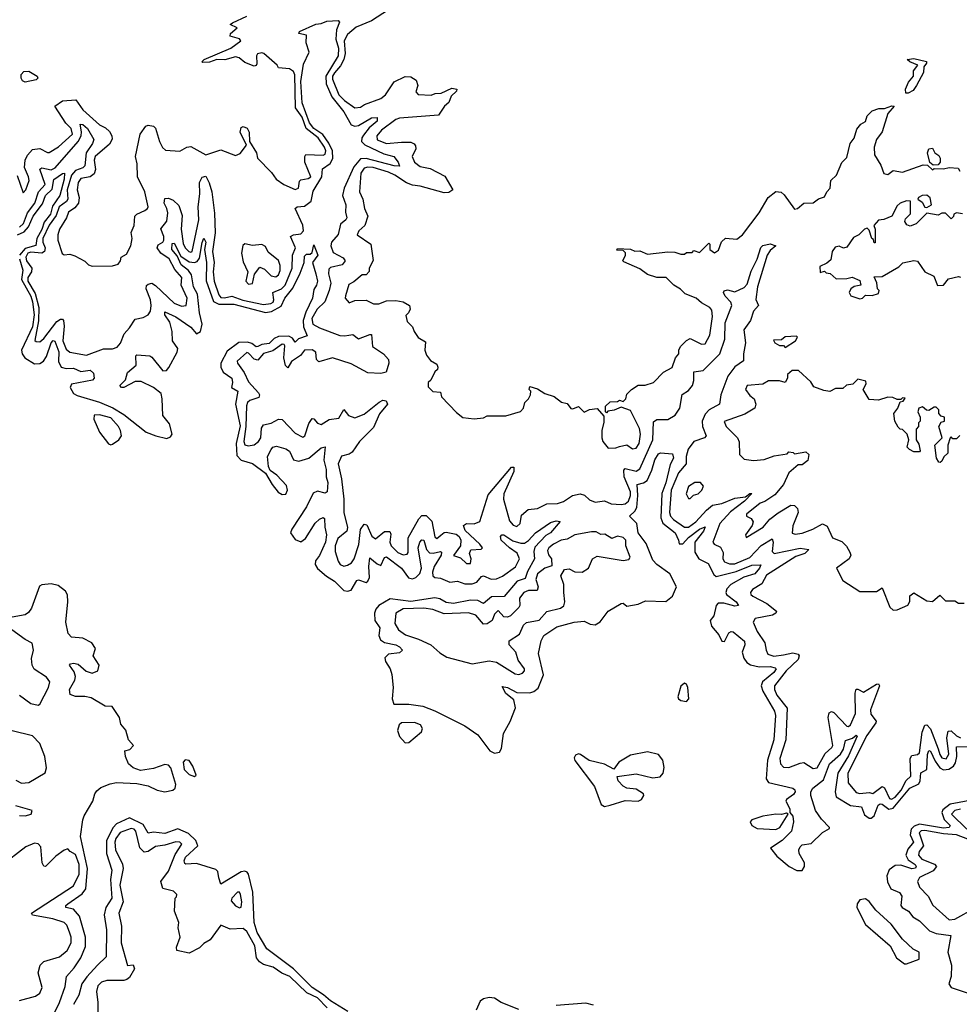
# Model space of a CAD drawing. Extents: x 2494106 to 2685573, y 758056 to 915185.
# Tile 419 of 507: x 2663026 to 2668069, y 835325 to 840609. Entities that reach past the tile are written whole.
import ezdxf

# ---------------------------------------------------------------- set-up
doc = ezdxf.new("R2010")
doc.units = 0

msp = doc.modelspace()

# ---------------------------------------------------------------- linework, layer by layer
at = {"layer": '0CON05XD'}
for points in [[(2663013.2, 839773.2), (2663045, 839680), (2663058.8, 839695), (2663076.2, 839745), (2663073.8, 839765), (2663052, 839815), (2663055.7, 839855), (2663067.9, 839882.1), (2663095, 839912), (2663135, 839918), (2663175, 839896), (2663185, 839896), (2663235, 839927.1), (2663309.2, 839995), (2663302.7, 840025), (2663273.6, 840053.6), (2663214.2, 840145), (2663255, 840173.3), (2663328.1, 840178.1), (2663365, 840124.6), (2663455, 840043.6), (2663487.5, 840027.5), (2663508.9, 840008.9), (2663521.1, 839985), (2663522.1, 839967.9), (2663508.5, 839941.5), (2663431.1, 839875), (2663425.5, 839855), (2663432.3, 839805), (2663425, 839781.4), (2663405, 839765.5), (2663355, 839757.1), (2663339.4, 839735), (2663334.5, 839695), (2663345.6, 839655), (2663342.5, 839625), (2663321.4, 839598.6), (2663287.5, 839575), (2663278, 839545), (2663240, 839485), (2663230, 839455), (2663230, 839425), (2663253.6, 839353.6), (2663265, 839347.5), (2663295, 839350), (2663321.7, 839341.7), (2663375, 839312.5), (2663395, 839293.3), (2663415, 839286.7), (2663525, 839287.5), (2663555, 839297.5), (2663567.5, 839315), (2663570, 839335), (2663599.3, 839350.7), (2663622.5, 839395), (2663630, 839435), (2663623.6, 839466.4), (2663640, 839505), (2663643.8, 839555), (2663654.1, 839565.9), (2663697.5, 839585), (2663712.5, 839595), (2663716.2, 839605), (2663696.9, 839685), (2663658.9, 839765), (2663656.9, 839835), (2663648.2, 839875), (2663672.5, 839995), (2663702.3, 840037.7), (2663715, 840043.3), (2663745, 840036.7), (2663755.8, 840025.8), (2663775.8, 839955), (2663792.5, 839922.5), (2663809.2, 839909.2), (2663885, 839903.1), (2663923.8, 839925), (2663945, 839928.5), (2664025, 839883.3), (2664105, 839910), (2664185, 839879.2), (2664209.7, 839890.3), (2664243.3, 839935), (2664210, 840005), (2664215, 840030), (2664226.4, 840036.4), (2664246.4, 840026.4), (2664257.5, 840005), (2664260, 839955), (2664296.7, 839895), (2664302.5, 839865), (2664378.3, 839788.3), (2664403, 839753), (2664443.3, 839725), (2664505, 839698), (2664523.3, 839705), (2664528.3, 839741.7), (2664535, 839750), (2664575, 839756.2), (2664588.8, 839765), (2664555.8, 839845), (2664556.7, 839875), (2664562.5, 839885), (2664655, 839881.8), (2664665, 839887.1), (2664669.4, 839905), (2664662.8, 839925), (2664628.6, 839975), (2664564.4, 840024.4), (2664542.5, 840085), (2664506.9, 840135), (2664502.2, 840312.2), (2664495, 840330), (2664474.1, 840344.1), (2664415, 840350), (2664407.5, 840365), (2664337.3, 840427.3), (2664325, 840431.2), (2664303.3, 840425), (2664296.7, 840415), (2664298.3, 840371.7), (2664295, 840362.5), (2664285, 840360), (2664235, 840378.8), (2664203.2, 840403.2), (2664185, 840408.5), (2664127, 840393), (2664085, 840394.4), (2664045, 840381.1), (2664008.3, 840378.3), (2664003, 840383), (2664016.2, 840395), (2664158.8, 840455), (2664212.5, 840495), (2664205.8, 840505.8), (2664155, 840520), (2664156.7, 840535), (2664192.5, 840565), (2664155, 840582.5), (2664168.6, 840591.4), (2664245, 840626.9)], [(2665005, 840660.9), (2664915, 840602.5), (2664831.5, 840568.5), (2664785, 840528.6), (2664768.2, 840495), (2664773.2, 840426.8), (2664766.3, 840395), (2664748.7, 840361.3), (2664715, 840322.7), (2664705.3, 840305), (2664705, 840288.8), (2664738.8, 840205), (2664768.9, 840175), (2664825, 840136.2), (2664855, 840138.8), (2664876.9, 840153.1), (2664965, 840185.8), (2664988.6, 840205), (2665036.7, 840275), (2665095, 840303.8), (2665125, 840301.2), (2665153.6, 840283.6), (2665162.5, 840255), (2665151.7, 840221.7), (2665165, 840206.7), (2665235, 840203.1), (2665256.6, 840213.4), (2665287.5, 840215), (2665345, 840241.2), (2665372.5, 840235), (2665371.2, 840225), (2665342.1, 840197.9), (2665328.8, 840165), (2665306.2, 840145), (2665274.2, 840095.8), (2665065, 840080.5), (2665045, 840073.3), (2664968.6, 840015), (2664942.9, 839985), (2664945, 839964.4), (2664995, 839944.5), (2665075, 839952.1), (2665125, 839951.9), (2665143.2, 839943.2), (2665151.2, 839931.2), (2665151.4, 839915), (2665132.9, 839875), (2665145, 839844.2), (2665175, 839820.8), (2665229.4, 839809.4), (2665308.3, 839768.3), (2665350, 839695), (2665329.2, 839680.8), (2665305, 839680), (2665175.4, 839715.3), (2665135, 839720.9), (2665102.8, 839732.7), (2665040, 839775), (2665005, 839791.2), (2664922.5, 839815), (2664895, 839817.9), (2664875, 839812), (2664857.5, 839785), (2664850, 839685), (2664867.5, 839645), (2664876, 839595), (2664894, 839555), (2664878.8, 839505), (2664846.7, 839475), (2664837.5, 839455), (2664910, 839405), (2664923, 839317), (2664902.5, 839275), (2664901.7, 839258.3), (2664885, 839240), (2664865, 839240), (2664818.8, 839201.2), (2664792.7, 839187.3), (2664773.9, 839126.1), (2664773.3, 839115), (2664795, 839090), (2664825, 839102.5), (2664885, 839103.3), (2664925, 839083.3), (2664953.9, 839083.9), (2664995, 839099.2), (2665045, 839102.5), (2665083.9, 839093.9), (2665117.5, 839075), (2665121.2, 839055), (2665113.6, 839036.4), (2665098.3, 839021.7), (2665105, 838990), (2665135, 838960), (2665142.5, 838935), (2665164.1, 838904.1), (2665205, 838880), (2665200, 838835), (2665209.3, 838809.3), (2665230.7, 838780.7), (2665265, 838760), (2665270, 838745), (2665268.3, 838731.7), (2665255, 838720), (2665232.5, 838675), (2665218.3, 838661.7), (2665218.3, 838638.3), (2665243, 838613), (2665285, 838610), (2665290, 838585), (2665370.7, 838500.7), (2665405, 838473.3), (2665465, 838466.7), (2665515, 838472.5), (2665535, 838482.5), (2665635, 838483.3), (2665713.6, 838506.4), (2665730, 838525), (2665737.5, 838555), (2665757.5, 838575), (2665767.5, 838595), (2665770, 838615), (2665760, 838625), (2665765, 838640), (2665805, 838627.5), (2665845, 838602.5), (2665895, 838587.5), (2665935, 838556.7), (2665965, 838550), (2665985, 838522.5), (2665995, 838520), (2666025, 838532.5), (2666055, 838502.5), (2666085, 838516.7), (2666125, 838522.5), (2666161.7, 838481.7), (2666161.7, 838448.3), (2666150, 838405), (2666150, 838365), (2666156.7, 838345), (2666185, 838310), (2666225, 838311.2), (2666245, 838318.8), (2666285, 838326.7), (2666315, 838306.7), (2666335, 838310), (2666351.4, 838335), (2666358.1, 838385), (2666352.9, 838415), (2666305, 838512.5), (2666255, 838530), (2666217, 838513), (2666182.5, 838507.5), (2666175, 838500), (2666170, 838505), (2666170, 838535), (2666195, 838557.5), (2666235, 838560), (2666245, 838567.5), (2666265, 838560), (2666280, 838575), (2666285, 838600), (2666310, 838625), (2666345, 838646.7), (2666383, 838647), (2666427.7, 838662.3), (2666481.9, 838718.1), (2666528.3, 838741.7), (2666546.4, 838793.6), (2666563.3, 838815), (2666563.3, 838835), (2666572.5, 838855), (2666605, 838887.5), (2666625, 838897.5), (2666685, 838867.5), (2666705, 838870), (2666730, 838915), (2666744.1, 839015.9), (2666740.4, 839050.5), (2666730, 839065), (2666685, 839090), (2666657.5, 839115), (2666597.8, 839137.8), (2666573.4, 839163.4), (2666536.2, 839185), (2666496.2, 839225), (2666445, 839226), (2666395, 839240.8), (2666355, 839272), (2666269.3, 839309.3), (2666262.5, 839315), (2666277.5, 839345), (2666277, 839357), (2666265, 839370), (2666231.7, 839371.7), (2666235, 839380), (2666305, 839377.5), (2666327, 839367), (2666355, 839368.8), (2666395, 839350), (2666505, 839362.5), (2666541.7, 839361.7), (2666575, 839350), (2666595, 839350), (2666605, 839360), (2666635, 839360), (2666645, 839370), (2666675, 839360), (2666725, 839410), (2666730, 839405), (2666730, 839375), (2666755, 839357.5), (2666777.3, 839372.7), (2666793.3, 839416.7), (2666813.6, 839436.4), (2666875, 839431.2), (2666905.8, 839454.2), (2666995, 839572.5), (2667043.3, 839655), (2667085, 839686.2), (2667113.9, 839683.9), (2667129.7, 839669.7), (2667185, 839592.5), (2667200, 839595), (2667235, 839623.3), (2667285, 839626.7), (2667313, 839647), (2667345, 839657.5), (2667357.5, 839685), (2667376.7, 839705), (2667380, 839745), (2667410, 839775), (2667438.3, 839841.7), (2667465, 839870), (2667483.3, 839945), (2667505, 839973.3), (2667519.2, 840020.8), (2667541.2, 840048.8), (2667565, 840062.5), (2667575, 840092.5), (2667600.7, 840119.3), (2667637.5, 840132.5), (2667667.7, 840132.3), (2667706.7, 840146.7), (2667720, 840145), (2667686.2, 840105), (2667655, 840007.5), (2667624.4, 839965.6), (2667612, 839925), (2667614.2, 839884.2), (2667648.3, 839828.3), (2667665, 839782.5), (2667685, 839777.5), (2667715, 839800), (2667765, 839790), (2667875, 839830), (2667898.3, 839828.3), (2667925, 839802.5), (2667935, 839810), (2667985, 839807.5), (2668015, 839816.2), (2668062.5, 839812.5), (2668072.5, 839795)], [(2663260.6, 838995), (2663264.7, 838965), (2663257.1, 838885), (2663275, 838841.1), (2663295, 838824.5), (2663385, 838808.5), (2663475, 838842.9), (2663525, 838842.9), (2663548.7, 838851.3), (2663566.7, 838873.3), (2663586.5, 838923.5), (2663615.3, 838954.7), (2663645, 839002), (2663689.3, 839010.7), (2663715, 839025.8), (2663727.3, 839045), (2663732.3, 839075), (2663728.5, 839105), (2663705.7, 839165), (2663707.5, 839182.5), (2663715, 839190), (2663735, 839194.2), (2663755, 839182.5), (2663855, 839087.5), (2663895, 839071.9), (2663920, 839075), (2663925.5, 839115), (2663891.9, 839185), (2663895.5, 839225), (2663859.1, 839269.1), (2663828.9, 839325), (2663782.9, 839355), (2663763.8, 839385), (2663769.8, 839400.2), (2663794.7, 839415.3), (2663800, 839425), (2663800.5, 839445), (2663784.1, 839485.9), (2663815, 839526.9), (2663821.4, 839571.4), (2663816.3, 839596.3), (2663801.1, 839625), (2663805, 839649.2), (2663825, 839650.4), (2663849.9, 839639.9), (2663880.9, 839610.9), (2663897.3, 839557.3), (2663892.8, 839485), (2663903.1, 839406.9), (2663915, 839383.6), (2663933.5, 839365), (2663945, 839360.5), (2663951.4, 839365), (2663987, 839535), (2663983.4, 839605), (2663993.2, 839675), (2663991.5, 839735), (2664005, 839763.8), (2664025, 839768.8), (2664043.4, 839733.4), (2664057.2, 839685), (2664071.3, 839571.3), (2664075.3, 839464.8), (2664061.6, 839365), (2664070.7, 839305), (2664065.3, 839255), (2664069.4, 839205), (2664095, 839131.4), (2664105, 839118.8), (2664125, 839116.2), (2664165, 839124.8), (2664224.3, 839104.3), (2664335, 839081.2), (2664374, 839086), (2664386.4, 839093.5), (2664390.3, 839105), (2664384.7, 839145.3), (2664432.1, 839165), (2664451, 839185), (2664489.4, 839275), (2664489.7, 839345), (2664506.1, 839385), (2664480, 839445), (2664495.8, 839454.2), (2664535, 839459.2), (2664549.6, 839475), (2664545.5, 839505.5), (2664505.5, 839595), (2664514.6, 839605.3), (2664555, 839607.2), (2664590.8, 839635), (2664600.9, 839689.1), (2664648.1, 839765), (2664651.8, 839808.3), (2664692.4, 839837.6), (2664706.4, 839863.6), (2664705.7, 839905), (2664685.7, 839945.7), (2664652.8, 839992.7), (2664604.5, 840025), (2664581.2, 840055), (2664542.3, 840162.3), (2664535, 840276.7), (2664549.7, 840370.3), (2664579.1, 840435), (2664564.3, 840485), (2664565.7, 840525), (2664524.3, 840534.3), (2664527.5, 840545), (2664615, 840584.4), (2664645, 840588), (2664675, 840601.2), (2664736.2, 840605), (2664741.8, 840595), (2664726.8, 840555), (2664722.4, 840505), (2664736.7, 840455), (2664736, 840415), (2664669.1, 840305), (2664671.1, 840265), (2664701.3, 840195), (2664765, 840114.6), (2664805, 840044.2), (2664825, 840038), (2664845, 840040.8), (2664915, 840081.4), (2664944.1, 840084.1), (2664944.3, 840065), (2664901.6, 840028.4), (2664870.7, 839989.3), (2664861.9, 839975), (2664860.5, 839955), (2664877.8, 839937.8), (2664980.6, 839889.4), (2665035, 839874.5), (2665057.7, 839845), (2665065, 839823.3), (2665036, 839824), (2664885, 839863.1), (2664855, 839861.3), (2664820.4, 839819.6), (2664767.1, 839705), (2664759, 839665), (2664775.9, 839615), (2664774.2, 839575), (2664781.2, 839545), (2664777.3, 839535), (2664747.9, 839512.1), (2664735, 839455.4), (2664700.4, 839415), (2664695.2, 839395), (2664708.9, 839358.9), (2664761.5, 839331.5), (2664772.9, 839315), (2664756.7, 839293.3), (2664695, 839278.4), (2664685, 839270.6), (2664682.9, 839245), (2664696, 839195), (2664687.5, 839155), (2664663.2, 839095), (2664621.9, 839055), (2664594.8, 839005), (2664599.3, 838975), (2664634.5, 838955), (2664745, 838914.7), (2664768.6, 838911.5), (2664793.3, 838916.7), (2664815, 838920), (2664845, 838896.7), (2664905, 838920), (2664915, 838918.8), (2664918.9, 838855), (2664978.6, 838815), (2665005.8, 838785), (2665007.8, 838765), (2664992.5, 838717.5), (2664965, 838710.8), (2664895, 838714.4), (2664805, 838762.4), (2664705, 838794.7), (2664632.1, 838772.1), (2664620, 838785), (2664615.4, 838825), (2664595, 838837.2), (2664554.1, 838835.9), (2664534.1, 838805.9), (2664485.5, 838775), (2664465, 838740), (2664452.5, 838752.5), (2664443.3, 838795), (2664448.4, 838858.4), (2664445, 838866.4), (2664435, 838867.5), (2664385, 838830.9), (2664335, 838818), (2664305, 838781.1), (2664285, 838786.5), (2664255, 838819.5), (2664245, 838822.5), (2664193.3, 838776.7), (2664195.7, 838765), (2664231.5, 838715), (2664253.6, 838665), (2664307.1, 838607.1), (2664313.1, 838595), (2664308.9, 838581.1), (2664261.4, 838565), (2664248.9, 838555), (2664242.7, 838537.3), (2664240, 838425), (2664228.9, 838345), (2664235, 838327.5), (2664251.7, 838321.7), (2664285, 838327.5), (2664308.5, 838345), (2664319.6, 838365), (2664323.8, 838416.2), (2664334, 838435), (2664375, 838444.5), (2664415, 838465.7), (2664435, 838464), (2664505, 838390), (2664545, 838368.6), (2664556.7, 838375), (2664577.4, 838442.6), (2664595, 838468.8), (2664605, 838466.7), (2664625, 838444), (2664645, 838436), (2664686.8, 838463.2), (2664738.7, 838471.3), (2664765, 838517.5), (2664790, 838485), (2664825, 838472.7), (2664875, 838492.5), (2664955, 838556), (2664975, 838566.7), (2664993.6, 838563.6), (2665000, 838545), (2664957.1, 838492.9), (2664925, 838421.2), (2664850.8, 838345), (2664811.2, 838288.8), (2664795, 838278), (2664752.7, 838267.3), (2664735.5, 838225), (2664753.1, 838145), (2664765.4, 838035), (2664765.4, 837965), (2664785.5, 837884.5), (2664781.4, 837865), (2664733.8, 837825), (2664719.3, 837785), (2664718.8, 837755), (2664735, 837702.5), (2664746.7, 837685), (2664765, 837676.2), (2664785, 837682), (2664806.2, 837695), (2664822, 837715), (2664846.7, 837793.3), (2664855, 837873.3), (2664875, 837901.4), (2664888.8, 837898.8), (2664916.9, 837836.9), (2664935, 837823.1), (2664985, 837862.7), (2665012.1, 837862.1), (2665018.1, 837848.1), (2665012.7, 837805), (2665020, 837785), (2665055, 837749.1), (2665085, 837737.8), (2665105, 837740), (2665111.1, 837748.9), (2665111.7, 837828.3), (2665169, 837931), (2665185, 837947.9), (2665208.5, 837948.5), (2665238.6, 837918.6), (2665255, 837833.8), (2665265, 837824.2), (2665287.3, 837842.7), (2665303.6, 837856.4), (2665315, 837858.1), (2665368.3, 837848.3), (2665385.7, 837835.7), (2665394.2, 837815), (2665392, 837785), (2665353.8, 837733.8), (2665391.2, 837721.2), (2665425, 837690), (2665445, 837690), (2665450, 837715), (2665440, 837745), (2665446.7, 837763.3), (2665502.5, 837767.5), (2665510, 837775), (2665496.2, 837795), (2665417, 837867), (2665408.8, 837895), (2665425, 837905.8), (2665465, 837904.2), (2665495, 837916.2), (2665541, 838059), (2665665, 838208), (2665677.5, 838207.5), (2665678.5, 838185), (2665624.7, 838065), (2665622, 838035), (2665655, 837920), (2665675, 837896), (2665695, 837890), (2665712.5, 837905), (2665720.3, 837949.7), (2665755, 837980), (2665805, 837986), (2665855, 838010.9), (2665912.7, 838012.7), (2665945, 838024.2), (2665993.8, 838055), (2666035, 838064.5), (2666057.2, 838057.2), (2666085, 838032), (2666115, 838019.4), (2666165, 838026.9), (2666200.4, 838010.4), (2666255, 838006.4), (2666275, 838010.9), (2666294.5, 838025), (2666305.2, 838054.8), (2666304.3, 838075), (2666270.9, 838155), (2666268.2, 838191.8), (2666275, 838200), (2666335, 838186.9), (2666355, 838198.1), (2666424.1, 838355), (2666428.6, 838451.4), (2666445, 838462.5), (2666505, 838462.9), (2666545, 838486.4), (2666569.1, 838525), (2666581.7, 838598.3), (2666615, 838619.5), (2666637.2, 838645), (2666645, 838672.5), (2666645, 838719.2), (2666695, 838726.2), (2666783.2, 838815), (2666810.3, 838895), (2666811.7, 838981.7), (2666848.5, 839075), (2666842.5, 839092.5), (2666812, 839125), (2666803.1, 839145), (2666806.8, 839153.2), (2666825, 839159.5), (2666865, 839148.2), (2666915, 839171.9), (2666929.8, 839190.2), (2666951.3, 839258.7), (2666985, 839323.3), (2667003.7, 839386.4), (2667015, 839396.4), (2667055, 839405.6), (2667083.8, 839395), (2667055, 839370.5), (2667038.2, 839345), (2666986.5, 839175), (2666977.9, 839107.9), (2666991.2, 839075), (2666965.3, 839044.7), (2666948.7, 838995), (2666912.5, 838945), (2666922.5, 838875), (2666911.3, 838815), (2666911.8, 838778.2), (2666865, 838746.2), (2666826.5, 838695), (2666789.1, 838595), (2666782.9, 838545), (2666726.1, 838516.1), (2666705, 838491.1), (2666689.7, 838455), (2666691.5, 838425), (2666710, 838375), (2666701.2, 838365), (2666645, 838346.1), (2666614.2, 838305), (2666602.7, 838265), (2666603.6, 838225), (2666562.5, 838177.5), (2666523.5, 838085), (2666514.3, 837964.3), (2666518.9, 837945), (2666535, 837926.9), (2666595, 837886.2), (2666615, 837886.1), (2666655, 837914.7), (2666712.9, 837977.2), (2666745, 838002.9), (2666795, 838012.3), (2666865, 838041.2), (2666920.9, 838049.1), (2666945, 838065.6), (2666955.8, 838065.8), (2666916.5, 838025), (2666841.3, 837968.7), (2666784.7, 837905), (2666746, 837805), (2666753.8, 837795), (2666787.5, 837777.5), (2666801.1, 837748.9), (2666800.9, 837715), (2666809.2, 837699.2), (2666835, 837688), (2666865, 837689.2), (2666945, 837722.6), (2667005, 837787.8), (2667065, 837822.5), (2667070.9, 837805), (2667064.6, 837755), (2667075, 837743.6), (2667215, 837772.5), (2667262.5, 837765), (2667240, 837745), (2667191.5, 837728.5), (2667035, 837628.2), (2667008.8, 837581.2), (2666959.7, 837550.3), (2666949.2, 837535), (2666950, 837525), (2666960.8, 837515), (2667036.4, 837476.4), (2667088, 837435), (2667084.2, 837425), (2667065.9, 837414.1), (2666973.8, 837395), (2666962, 837375), (2666983.5, 837325), (2667025.5, 837265), (2667032.2, 837225), (2667042.2, 837205), (2667073, 837193), (2667125, 837200.8), (2667175, 837210.6), (2667203.8, 837205), (2667210.6, 837195), (2667203.8, 837175), (2667139.5, 837115), (2667077.2, 837035), (2667077.5, 837015), (2667089.1, 836985), (2667145.9, 836915), (2667137.4, 836745), (2667105.9, 836644.1), (2667108.8, 836615), (2667125, 836598.2), (2667155, 836595.5), (2667215, 836620), (2667235, 836622.5), (2667285, 836590.6), (2667306.9, 836595), (2667348.8, 836671.2), (2667385, 836702.9), (2667391.1, 836715), (2667365.4, 836864.6), (2667370.6, 836889.4), (2667383.1, 836896.9), (2667395, 836890.5), (2667465, 836817.3), (2667475, 836816.5), (2667485, 836824.5), (2667512.4, 836885), (2667509.6, 836995), (2667515, 837016.7), (2667525.5, 837015.5)], [(2667795, 840214), (2667782.5, 840215), (2667780, 840235), (2667797.1, 840272.9), (2667823.3, 840305), (2667823.3, 840335), (2667846.7, 840365), (2667803, 840383), (2667790, 840395), (2667825, 840400.6), (2667892.5, 840385), (2667893.3, 840375), (2667878, 840355), (2667877.1, 840325), (2667839.2, 840255), (2667820.9, 840229.1), (2667795, 840214)], [(2663055, 840274.2), (2663040.5, 840280.5), (2663034.6, 840295), (2663034.6, 840315.4), (2663049.1, 840330.9), (2663075, 840333.1), (2663120.4, 840305), (2663122.7, 840295), (2663115, 840285.6), (2663055, 840274.2)], [(2663025, 839496.2), (2663046, 839515), (2663068.3, 839571.7), (2663108, 839625), (2663126.6, 839685), (2663162.6, 839725), (2663135, 839806.2), (2663145, 839814.4), (2663195, 839803.5), (2663217, 839813), (2663340.5, 839955), (2663355.7, 839985), (2663357.6, 840007.6), (2663351.2, 840048.8), (2663365, 840046.7), (2663390.8, 840025), (2663424.5, 839965), (2663417.7, 839945), (2663383, 839895), (2663375.8, 839824.2), (2663365.8, 839814.2), (2663325, 839799.8), (2663304.9, 839775.1), (2663281.7, 839695), (2663284.8, 839645), (2663277.2, 839632.8), (2663237.3, 839605), (2663222.2, 839557.8), (2663185, 839505.8), (2663151.1, 839435), (2663150.4, 839415), (2663162, 839385), (2663159.7, 839365), (2663144.8, 839355.2), (2663085, 839361.9), (2663069.1, 839355), (2663058.7, 839335), (2663063.5, 839315), (2663091.2, 839275), (2663088.6, 839255), (2663070.2, 839225), (2663070.4, 839205), (2663109.9, 839140.1), (2663128.2, 839065), (2663127.9, 838992.1), (2663108, 838888), (2663115, 838881.2), (2663135, 838880.8), (2663155, 838898.6), (2663225, 838989.6), (2663245, 839002.2), (2663255, 839002.5), (2663260.6, 838995)], [(2667928.3, 839828.3), (2667911.7, 839841.7), (2667898.8, 839895), (2667905, 839916.2), (2667925, 839920), (2667937.5, 839895), (2667959.2, 839879.2), (2667966.7, 839865), (2667966.7, 839845), (2667955, 839830), (2667928.3, 839828.3)], [(2663015, 839453.7), (2663049.4, 839470.6), (2663073.5, 839496.5), (2663098.4, 839555), (2663148.9, 839621.1), (2663164.7, 839665), (2663199.9, 839700.1), (2663209.3, 839750.7), (2663255, 839784.2), (2663265.9, 839785.9), (2663265, 839753.3), (2663242.1, 839665), (2663202.3, 839607.7), (2663191.8, 839565), (2663158.3, 839521.7), (2663145, 839482.1), (2663118.1, 839435), (2663112.4, 839397.6), (2663055, 839381.7), (2663025.2, 839345)], [(2667895, 839600), (2667920, 839615), (2667913, 839653), (2667895, 839667.5), (2667870, 839665), (2667850, 839655), (2667847.5, 839645), (2667869.6, 839629.5), (2667885, 839602.5), (2667895, 839600)], [(2668086.4, 839566.4), (2668055, 839572.5), (2668040, 839565), (2668038.3, 839551.7), (2668025, 839540), (2667995, 839570), (2667975, 839570), (2667955, 839560), (2667895, 839570), (2667837.3, 839512.7), (2667805, 839501.2), (2667788.3, 839508.3), (2667776.7, 839525), (2667780, 839540), (2667807.7, 839567.7), (2667807.5, 839635), (2667785, 839636.2), (2667752.5, 839625), (2667735, 839610), (2667707.5, 839555), (2667665, 839536.7), (2667635, 839532.5), (2667610, 839505), (2667617.5, 839485), (2667618.3, 839411.7), (2667611.7, 839411.7), (2667608.3, 839428.3), (2667600, 839435), (2667585, 839480), (2667575, 839490), (2667560, 839485), (2667530, 839455), (2667500.7, 839439.3), (2667465, 839387.5), (2667447, 839383), (2667425, 839393.3), (2667402.3, 839387.7), (2667386.1, 839363.9), (2667379.2, 839320.8), (2667358.3, 839301.7), (2667320, 839285), (2667321.7, 839251.7), (2667345, 839260), (2667355, 839250), (2667377, 839247), (2667408.3, 839218.3), (2667465, 839220), (2667495, 839227.5), (2667535, 839210), (2667540, 839185), (2667505, 839177.5), (2667486.4, 839163.6), (2667477.5, 839145), (2667487.5, 839127.5), (2667535, 839111.2), (2667550, 839115), (2667565, 839130), (2667601.7, 839128.3), (2667635, 839140), (2667640, 839155), (2667630, 839165), (2667627, 839197), (2667611.7, 839228.3), (2667655, 839230), (2667745, 839282.5), (2667766.4, 839303.6), (2667825, 839316.7), (2667845, 839312.5), (2667885, 839256.2), (2667931.7, 839231.7), (2667953, 839183), (2667985, 839183.3), (2668011.7, 839218.3), (2668065, 839230), (2668076.4, 839226.4)], [(2663024.3, 839325), (2663043.6, 839265), (2663035.2, 839214.8), (2663085.1, 839125.1), (2663095.2, 839095), (2663104.4, 839025), (2663095, 838961.2), (2663036.2, 838835), (2663038.7, 838815), (2663054, 838794), (2663105, 838762.9), (2663135, 838763.8), (2663153.5, 838776.5), (2663169.6, 838800.5), (2663195, 838874.4), (2663205, 838886.7), (2663215, 838882.9), (2663236.9, 838826.9), (2663234.7, 838774.8), (2663248.5, 838745), (2663275, 838736.3), (2663315, 838739.1), (2663355, 838721.2), (2663405, 838728.5), (2663422.1, 838712.1), (2663425.7, 838685), (2663416.2, 838675), (2663305, 838652.1), (2663297.8, 838635), (2663315, 838603.6), (2663335, 838592.5), (2663455, 838556.7), (2663525.4, 838525.3), (2663585, 838490.8), (2663705.4, 838395.4), (2663756.2, 838375), (2663815, 838362), (2663835, 838369.6), (2663844.6, 838385), (2663830.1, 838440.1), (2663794.3, 838485), (2663791.6, 838575), (2663785, 838602.5), (2663745, 838635.5), (2663678, 838668), (2663645, 838667.5), (2663585, 838634.4), (2663573.3, 838635), (2663564, 838645), (2663593.3, 838676.7), (2663605.5, 838715), (2663651.9, 838755), (2663648.8, 838805), (2663655, 838811.2), (2663724.4, 838804.4), (2663735, 838798.6), (2663795, 838723.6), (2663814, 838726), (2663827.1, 838742.9), (2663870.4, 838825), (2663874.4, 838845), (2663845.8, 838885), (2663844.5, 838935), (2663831.8, 838985), (2663804.6, 839025), (2663805, 839041.2), (2663865, 839014.6), (2663945, 838958.2), (2663975, 838923.1), (2663996.4, 838935), (2664005.4, 838975), (2663991.4, 839035), (2663980.8, 839135), (2663959.1, 839175), (2663949, 839239), (2663932.1, 839262.1), (2663893.1, 839293.1), (2663870.7, 839340.7), (2663841.8, 839375), (2663845, 839408), (2663855, 839409.2), (2663890.5, 839340.5), (2663935, 839309.7), (2663965, 839305.8), (2663978.7, 839311.3), (2663990.9, 839329.1), (2664005, 839412.5), (2664015, 839436.2), (2664025.3, 839415.3), (2664018.7, 839375), (2664028.8, 839305), (2664026.8, 839206.8), (2664066, 839096), (2664095, 839082.9), (2664175, 839083), (2664345, 839038.1), (2664376.8, 839043.2), (2664429.3, 839070.8), (2664450, 839115), (2664492.8, 839167.2), (2664531.5, 839248.5), (2664552.5, 839305), (2664555, 839340), (2664565, 839350), (2664585, 839350), (2664595, 839360), (2664605, 839400), (2664626.7, 839345), (2664597.5, 839305), (2664615.8, 839245.8), (2664623.8, 839205), (2664620, 839185), (2664605, 839160), (2664597.5, 839115), (2664561.1, 839038.9), (2664548.2, 838995), (2664550.2, 838960.2), (2664568.3, 838911.7), (2664523.3, 838896.7), (2664505, 838877.5), (2664489.6, 838899.6), (2664470.8, 838910.8), (2664415, 838909.5), (2664391.2, 838898.8), (2664365, 838872), (2664325, 838865.5), (2664304.6, 838854.6), (2664295, 838853.8), (2664271.4, 838871.4), (2664248.2, 838878.3), (2664202.7, 838877.3), (2664139.5, 838830.5), (2664106.5, 838765), (2664106.1, 838745), (2664117.8, 838717.8), (2664164.6, 838684.6), (2664168.5, 838661.5), (2664163.8, 838635), (2664197.1, 838615), (2664184.1, 838545), (2664209.7, 838429.7), (2664187.8, 838335), (2664190.8, 838270.8), (2664215, 838245.4), (2664275, 838228.1), (2664345.8, 838175.8), (2664380.8, 838115), (2664414, 838074), (2664435, 838060.8), (2664455, 838062), (2664464.3, 838085), (2664458.6, 838108.6), (2664406.2, 838165), (2664370.3, 838190.3), (2664361.1, 838211.1), (2664355.5, 838265), (2664375, 838302), (2664385, 838314), (2664405, 838320.8), (2664455, 838305.8), (2664474.3, 838294.3), (2664495, 838247.5), (2664525, 838240), (2664578.8, 838255), (2664645, 838311.2), (2664666.1, 838316.1), (2664658.2, 838245), (2664671.8, 838195), (2664670.5, 838155), (2664679.1, 838125), (2664675.5, 838074.4), (2664665, 838068), (2664625, 838079.4), (2664601.9, 838068.1), (2664566.2, 837995), (2664486.2, 837875), (2664480.4, 837855), (2664505, 837819.1), (2664535, 837807.3), (2664560.9, 837825), (2664612.2, 837907.8), (2664635, 837929.4), (2664655, 837937.5), (2664662.5, 837932.5), (2664663.5, 837885)], [(2664255, 839190), (2664275, 839192.5), (2664286.4, 839243.6), (2664315, 839280), (2664340.4, 839270.5), (2664376.7, 839235), (2664400.4, 839229.5), (2664415, 839240), (2664425, 839263.3), (2664425, 839290), (2664415, 839316.2), (2664360.4, 839360.5), (2664345, 839392.5), (2664325, 839402.5), (2664275, 839397.5), (2664235, 839406.7), (2664223, 839397), (2664216.7, 839355), (2664225, 839310), (2664250, 839255), (2664240, 839205), (2664255, 839190)], [(2667135, 838850), (2667190, 838885), (2667200, 838905), (2667195, 838910), (2667135, 838907.5), (2667115, 838890), (2667071.7, 838888.3), (2667080, 838875), (2667105, 838860), (2667125, 838860), (2667135, 838850)], [(2668071.7, 838378.3), (2668055, 838360), (2668035, 838360), (2668025, 838370), (2668020, 838365), (2668007.5, 838325), (2668007, 838283), (2667987, 838263), (2667975, 838240), (2667967, 838233), (2667960, 838235), (2667947.5, 838255), (2667937.5, 838325), (2667977.5, 838365), (2667960, 838425), (2667971.7, 838448.3), (2667990, 838455), (2667990, 838475), (2667971.7, 838481.7), (2667960, 838495), (2667960, 838515), (2667945, 838530), (2667935, 838530), (2667905, 838512.5), (2667893, 838513), (2667871.7, 838531.7), (2667852.5, 838525), (2667847.5, 838505), (2667860, 838475), (2667860, 838455), (2667850, 838445), (2667850, 838425), (2667838.3, 838411.7), (2667837.5, 838355), (2667851.7, 838331.7), (2667860, 838295), (2667855, 838290), (2667825, 838290), (2667801.7, 838301.7), (2667790, 838315), (2667797.5, 838355), (2667790, 838385), (2667765, 838410), (2667751.7, 838411.7), (2667741.7, 838421.7), (2667722.5, 838455), (2667717.5, 838495), (2667740, 838525), (2667751.7, 838558.3), (2667768.3, 838561.7), (2667778.3, 838578.3), (2667765, 838580), (2667755, 838570), (2667735, 838570), (2667711.7, 838581.7), (2667685, 838582.5), (2667635, 838567.5), (2667585, 838570), (2667552.5, 838625), (2667570, 838655), (2667568.3, 838668.3), (2667525, 838680), (2667497, 838653), (2667463, 838647), (2667445, 838630), (2667405, 838630), (2667375, 838613.3), (2667341.7, 838618.3), (2667288.3, 838638.3), (2667272.5, 838665), (2667207, 838727), (2667173, 838727), (2667147.5, 838705), (2667147.5, 838685), (2667135, 838662.5), (2667105, 838670), (2667045, 838670), (2667015, 838652.5), (2666930, 838645), (2666922.5, 838625), (2666945, 838592.5), (2666967.5, 838575), (2666976.7, 838545), (2666972.5, 838525), (2666918.6, 838491.4), (2666807.5, 838452.5), (2666818.8, 838425), (2666878.8, 838365), (2666887, 838343), (2666890, 838275), (2666915, 838250), (2666965, 838242.5), (2667021.7, 838248.3), (2667075, 838267.5), (2667145, 838280), (2667155, 838290), (2667177, 838287), (2667185, 838280), (2667245, 838290), (2667262.5, 838275), (2667256.4, 838243.6), (2667225, 838220), (2667205, 838220), (2667155, 838177.5), (2667125.6, 838114.4), (2667080, 838060), (2667025.8, 838024.2), (2667001.2, 838015), (2666927.5, 837955), (2666927.5, 837945), (2666953, 837933), (2666962.5, 837915), (2666957.5, 837895), (2666922.5, 837845), (2666925, 837830), (2667015.8, 837885), (2667052.2, 837927.8), (2667096.8, 837963.2), (2667165, 838003.3), (2667185, 838002.5), (2667200, 837985), (2667203.8, 837965), (2667175, 837892.5), (2667172.7, 837852.7), (2667188.8, 837848.8), (2667225, 837853.1), (2667283.3, 837875), (2667335, 837903.8), (2667360.4, 837890.5), (2667388.8, 837828.8), (2667438.8, 837808.8), (2667463.6, 837783.6), (2667482.3, 837752.3), (2667486.7, 837735), (2667477.5, 837715), (2667410, 837665), (2667445, 837600), (2667535, 837540), (2667625, 837540), (2667655, 837560), (2667697, 837457), (2667715, 837440)], [(2663515, 838327.7), (2663525, 838331.1), (2663558.9, 838355), (2663571.9, 838375), (2663567.1, 838405), (2663556.3, 838426.3), (2663515, 838472.5), (2663455, 838488), (2663425, 838486.2), (2663424.5, 838465), (2663454, 838395), (2663503, 838333), (2663515, 838327.7)], [(2664663.5, 837885), (2664673.6, 837845), (2664667, 837805), (2664635.8, 837734.2), (2664613.8, 837705), (2664612.8, 837685), (2664625, 837664.5), (2664672.1, 837622), (2664715, 837595.3), (2664765, 837546.3), (2664785, 837541.4), (2664805, 837547.7), (2664835, 837600), (2664845, 837602.7), (2664885, 837589.6), (2664895.5, 837595), (2664903.2, 837615), (2664899.2, 837675), (2664905, 837721.2), (2664945, 837688.5), (2664965, 837680), (2664985, 837722), (2664995, 837726.7), (2665075, 837666.2), (2665112.9, 837612.9), (2665135, 837607.7), (2665153.1, 837615), (2665172.9, 837637.2), (2665182.3, 837665), (2665165.3, 837775), (2665174.6, 837805), (2665185, 837817.5), (2665195, 837816), (2665210, 837765), (2665225, 837748.8), (2665245, 837746), (2665285, 837755.4), (2665290.8, 837750.8), (2665288.2, 837735), (2665249.8, 837675), (2665241.4, 837645), (2665244, 837624), (2665255, 837615.3), (2665285, 837611.9), (2665335, 837590.8), (2665376.4, 837596.4), (2665415, 837582.2), (2665455, 837580.8), (2665479.3, 837590.7), (2665505, 837620.6), (2665515, 837624.5), (2665556.3, 837606.3), (2665585, 837608.8), (2665618, 837622), (2665687.6, 837672.4), (2665708.4, 837715), (2665696.8, 837746.8), (2665654.6, 837775), (2665610.6, 837815), (2665606, 837835), (2665613.3, 837845), (2665625, 837844.2), (2665672.4, 837812.4), (2665715, 837799.8), (2665735, 837800.3), (2665756.5, 837813.5), (2665795.4, 837855), (2665875, 837910.9), (2665905, 837918.9), (2665926.1, 837916.1), (2665875, 837855.5), (2665849.9, 837840.1), (2665791.7, 837778.3), (2665785.7, 837755), (2665788.6, 837715), (2665751.5, 837648.5), (2665739.2, 837610.8), (2665696.2, 837595), (2665625.8, 837514.2), (2665557.8, 837512.2), (2665515, 837476.9), (2665485, 837491.8), (2665445, 837493.9), (2665355, 837476.7), (2665315, 837481.1), (2665280.8, 837500.8), (2665255, 837506.8), (2665125, 837487), (2665015, 837500.2), (2664954.2, 837465.8), (2664937, 837445), (2664929.7, 837425), (2664932.8, 837385), (2664959.6, 837345), (2664954.2, 837305), (2664961.8, 837281.8), (2664985, 837267.5), (2665045, 837254.6), (2665065, 837244.4), (2665080.8, 837225), (2665065, 837211.8), (2665005, 837204.6), (2664986, 837185), (2664989.7, 837165), (2665014.1, 837125), (2665023.5, 837095), (2665030.7, 837025), (2665025.3, 836965), (2665035, 836936), (2665115, 836936.2), (2665190, 836925), (2665255, 836900.6), (2665415, 836818.9), (2665485, 836771.9), (2665548.9, 836685), (2665575, 836673.2), (2665600.8, 836679.2), (2665612.7, 836697.3), (2665622.1, 836777.9), (2665658, 836842), (2665686.9, 836916.9), (2665678.5, 836958.5), (2665635, 836993.1), (2665615, 837030), (2665645, 837025.5), (2665695, 836997.8), (2665765, 836996.9), (2665786.3, 837003.7), (2665808.1, 837021.9), (2665836.9, 837093.1), (2665811.5, 837208.5), (2665824.2, 837275), (2665839.2, 837305), (2665909.7, 837350.3), (2666002.5, 837375), (2666055, 837381.2), (2666087.5, 837365), (2666115, 837360.8), (2666142.1, 837377.9), (2666184.2, 837435.8), (2666255, 837476.7), (2666265, 837477.5), (2666285, 837462.5), (2666345, 837472), (2666385, 837490.6), (2666495, 837486.7), (2666530, 837515), (2666550.5, 837565), (2666515.7, 837635.8), (2666445, 837686.2), (2666425, 837708.2), (2666388.8, 837798.8), (2666346.1, 837855), (2666339.1, 837905), (2666300, 837945), (2666328.6, 837971.4), (2666338.1, 837991.9), (2666344.7, 838055), (2666340.8, 838115), (2666375, 838123.3), (2666393.9, 838136.1), (2666419.3, 838190.7), (2666435, 838246.7), (2666455, 838279.2), (2666465, 838283.8), (2666530, 838280), (2666535.6, 838255), (2666517.8, 838222.2), (2666495, 838123.8), (2666473, 838067), (2666466.4, 837935), (2666477.7, 837907.7), (2666543.6, 837855), (2666561.5, 837815), (2666565.8, 837795.8), (2666585, 837796), (2666615, 837830.4), (2666675, 837875.4), (2666705, 837887.5), (2666696.9, 837865), (2666650.4, 837805), (2666650.6, 837750.6), (2666671.1, 837715), (2666720.9, 837690.9), (2666751.3, 837631.3), (2666765, 837621.2), (2666871.7, 837648.3), (2666955, 837681.2), (2667003.3, 837683.3), (2666997.5, 837665), (2666971.4, 837635), (2666912.5, 837617.5), (2666842.7, 837577.3), (2666821.2, 837555), (2666815.4, 837535.4), (2666819.6, 837525), (2666871.4, 837485), (2666883.3, 837465), (2666865, 837461.8), (2666805, 837477.5), (2666775, 837478.2), (2666764.8, 837465.2), (2666750.9, 837409.1), (2666732.9, 837385), (2666738.6, 837355), (2666778.7, 837308.7), (2666795, 837273.8), (2666808.3, 837271.7), (2666831.7, 837318.3), (2666844.2, 837325.8), (2666855, 837324.2), (2666916, 837274), (2666918.1, 837255), (2666904.4, 837215), (2666913.4, 837183.4), (2666928.8, 837158.8), (2666947.7, 837147.7), (2666995, 837135.4), (2667055, 837137.8), (2667081.7, 837131.7), (2667086.9, 837125), (2667073.6, 837105), (2667013.5, 837055), (2667006.5, 837035), (2667014.6, 837005), (2667077.9, 836897.9), (2667082.3, 836875), (2667073.2, 836745), (2667040.3, 836635), (2667031.8, 836535), (2667045.4, 836515.4), (2667175.4, 836485.5), (2667186.4, 836476.4), (2667188.1, 836465), (2667179.3, 836450.7), (2667141.2, 836425), (2667138, 836415), (2667158.8, 836375), (2667160, 836355), (2667175.8, 836335.8), (2667178.6, 836305), (2667169.2, 836255), (2667118, 836205), (2667056.7, 836163.3), (2667089.8, 836119.8), (2667155.5, 836065.5), (2667197, 836043), (2667225, 836043.8), (2667239.2, 836065), (2667238.9, 836085), (2667210, 836135), (2667208.1, 836155), (2667215, 836171.2), (2667225, 836182), (2667275, 836188), (2667335, 836248), (2667371.7, 836268.3), (2667372.5, 836275), (2667328.9, 836318.9), (2667297.5, 836365), (2667272.1, 836445), (2667271.5, 836465), (2667283.1, 836485), (2667340.1, 836529.9), (2667371.8, 836615), (2667431.6, 836668.4), (2667447.2, 836695), (2667458.5, 836741.5), (2667496.5, 836753.5), (2667515, 836770), (2667521.2, 836765), (2667475, 836658.9), (2667416.7, 836565), (2667402.2, 836465), (2667408.5, 836438.5), (2667485, 836392.9), (2667544, 836385), (2667561.2, 836341.2), (2667585, 836323.5), (2667596, 836324), (2667612.7, 836337.3), (2667634.3, 836394.3), (2667645, 836401.8), (2667655, 836398.8), (2667691.9, 836371.9), (2667715, 836377.5), (2667804.6, 836485.4), (2667851.3, 836508.7), (2667859.5, 836525), (2667862.2, 836567.8), (2667895.4, 836585), (2667898.8, 836665), (2667905, 836687.1), (2667915, 836684.3), (2667940, 836630), (2667965, 836594.6), (2667985, 836582.8), (2668012.2, 836587.8), (2668037.3, 836602.7), (2668049.3, 836620.7), (2668055.3, 836655), (2668053.8, 836706.2), (2668115, 836709.2)], [(2666625, 838040), (2666643, 838057), (2666667.5, 838065), (2666687.5, 838085), (2666696.4, 838106.4), (2666680, 838125), (2666650, 838125), (2666616.4, 838103.6), (2666603.3, 838065), (2666615, 838040), (2666625, 838040)], [(2665705, 837094.2), (2665725, 837102), (2665736, 837115), (2665736, 837125), (2665701.7, 837171.7), (2665688.6, 837215), (2665652.5, 837255), (2665652.5, 837275), (2665707.9, 837312.1), (2665729.7, 837360.3), (2665746.3, 837373.7), (2665815, 837386.7), (2665856, 837434), (2665929.3, 837450.7), (2665946.4, 837463.6), (2665952.9, 837485), (2665945.8, 837535), (2665947.3, 837577.3), (2665930, 837625), (2665950.7, 837659.3), (2665975, 837662.5), (2666005, 837646.2), (2666045, 837643.8), (2666078.8, 837665), (2666101.2, 837715), (2666125, 837730.8), (2666265, 837707.5), (2666295, 837712.5), (2666302.5, 837725), (2666278.8, 837785), (2666278.8, 837815), (2666265, 837830), (2666235, 837838), (2666205, 837825.6), (2666167.3, 837847.3), (2666145, 837846), (2666119.7, 837859.7), (2666095, 837861.4), (2666005, 837844.3), (2665965, 837821.2), (2665932.5, 837815), (2665891.2, 837795), (2665866.2, 837775), (2665859.6, 837760.5), (2665865, 837736.7), (2665880, 837715), (2665882.5, 837677.5), (2665845, 837666), (2665804.5, 837635), (2665796.4, 837605), (2665808.9, 837565), (2665804.4, 837545.6), (2665757.5, 837545), (2665731.4, 837535), (2665708.1, 837505), (2665710, 837465), (2665705.4, 837454.7), (2665659.6, 837410.4), (2665645, 837403.3), (2665625, 837404.3), (2665595, 837438), (2665575, 837418.8), (2665561.1, 837385), (2665535, 837366.4), (2665515, 837365.5), (2665475, 837413.5), (2665435, 837426.5), (2665305, 837421.2), (2665243.7, 837443.7), (2665195, 837451.5), (2665085, 837446.9), (2665045.8, 837425), (2665038.7, 837368.7), (2665059.2, 837335), (2665097.4, 837307.4), (2665166.7, 837285), (2665233.3, 837255), (2665281.4, 837211.4), (2665317.9, 837187.9), (2665455, 837152.7), (2665545, 837168.1), (2665585, 837161.9), (2665685, 837098.6), (2665705, 837094.2)], [(2663206.2, 835265), (2663240, 835335), (2663269.3, 835420.7), (2663277.5, 835475), (2663318.5, 835521.5), (2663354.7, 835575.3), (2663378.9, 835635), (2663378.4, 835685), (2663347.9, 835798), (2663315, 835835.5), (2663273.3, 835845), (2663274, 835855), (2663284.2, 835865), (2663361.7, 835918.3), (2663381.1, 835945), (2663390, 836055), (2663353, 836225), (2663364.8, 836315), (2663373, 836337), (2663418.9, 836415), (2663429.5, 836455), (2663439.7, 836470.3), (2663461.5, 836488.5), (2663510.9, 836509.1), (2663545, 836516.2), (2663655, 836510), (2663715, 836498), (2663764.3, 836474.3), (2663805, 836464.7), (2663848.6, 836475), (2663860, 836485), (2663864.4, 836505), (2663838, 836595), (2663825, 836608), (2663805, 836611.9), (2663745, 836591.4), (2663675, 836580), (2663635, 836593.8), (2663610, 836615), (2663593.3, 836655), (2663590, 836685), (2663617, 836693), (2663637.5, 836715), (2663610, 836745), (2663595.8, 836795.8), (2663568.3, 836828.3), (2663562.5, 836865), (2663522.9, 836922.9), (2663485, 836925.2), (2663409.1, 836969.1), (2663375, 836977.6), (2663325, 836976.4), (2663297.3, 836987.3), (2663293.4, 837015), (2663321.6, 837065), (2663326, 837085), (2663318.8, 837108.8), (2663294.2, 837145), (2663298, 837152), (2663314.5, 837155.5), (2663339.8, 837149.8), (2663383.3, 837113.3), (2663415, 837102.9), (2663445.7, 837115), (2663452.5, 837145), (2663420, 837195), (2663433.1, 837235), (2663413.3, 837265), (2663365, 837289.3), (2663305, 837295.6), (2663285.5, 837315), (2663274, 837375), (2663285.3, 837485.3), (2663282, 837522), (2663271.6, 837541.6), (2663231.9, 837571.9), (2663195, 837581.8), (2663145, 837576.2), (2663131.7, 837568.3), (2663088.9, 837451.1), (2663072.6, 837427.4), (2663055, 837415.5), (2662915, 837390.5)], [(2667715, 837440), (2667735, 837442.5), (2667793, 837467), (2667803, 837487), (2667803, 837517), (2667825, 837532.5), (2667895, 837490), (2667925, 837486.7), (2667965, 837520), (2667995, 837490), (2668045, 837490), (2668065, 837477.5), (2668095, 837477.5)], [(2663024.4, 836984.4), (2663085, 836939.2), (2663125, 836931.2), (2663135, 836936.7), (2663180.8, 837025), (2663188, 837055), (2663170.3, 837080.3), (2663103.6, 837123.6), (2663092.9, 837145), (2663089.6, 837180.5), (2663100, 837225), (2663093, 837263), (2663055, 837282.5), (2662984.4, 837334.4)], [(2666605, 836950.8), (2666616.9, 836965), (2666611.9, 837025), (2666605, 837043.8), (2666595, 837049.2), (2666575, 837033.3), (2666559.2, 836975), (2666562, 836965), (2666575, 836956), (2666605, 836950.8)], [(2667525.5, 837015.5), (2667555, 837000), (2667625, 837043.3), (2667635.5, 837045.5), (2667641.4, 837035), (2667592.4, 836905), (2667595, 836881.4), (2667622.5, 836845), (2667622.1, 836835), (2667572.8, 836767.2), (2667471.2, 836565), (2667472.9, 836512.9), (2667515, 836462.7), (2667535, 836456.2), (2667585, 836461.5), (2667605, 836456.9), (2667655, 836493.8), (2667667.5, 836487.5), (2667695, 836429.5), (2667705, 836426.2), (2667725, 836436.9), (2667757.2, 836475), (2667783.6, 836526.4), (2667810, 836550), (2667806.1, 836645), (2667815, 836660.5), (2667845, 836665.5), (2667855.6, 836674.4), (2667870.7, 836785), (2667885, 836822.5), (2667895, 836824.4), (2667915, 836804.4), (2667955.6, 836695.6), (2667963.9, 836665), (2667975, 836648.8), (2667998, 836642), (2668012.3, 836667.7), (2668002.6, 836755), (2668008.9, 836791.1), (2668025, 836793.1), (2668055, 836765.4), (2668075, 836756.1)], [(2665095, 836729.2), (2665115, 836730.8), (2665182.3, 836787.7), (2665188.8, 836805), (2665176.7, 836825), (2665145, 836837.1), (2665075, 836835.8), (2665062.5, 836825), (2665054.6, 836795), (2665065, 836762.5), (2665095, 836729.2)], [(2663005, 836528.4), (2663035, 836511.2), (2663075, 836516.2), (2663162.6, 836567.4), (2663170, 836595), (2663161.8, 836655), (2663134, 836724), (2663095.4, 836765.4), (2662985, 836792.1)], [(2666165, 836387.2), (2666195, 836393.6), (2666275, 836418.2), (2666345, 836415.6), (2666364.2, 836425), (2666375.8, 836445), (2666373.8, 836455), (2666335, 836479.2), (2666285, 836486), (2666265, 836496), (2666238.8, 836525), (2666232.5, 836547.5), (2666335, 836561.4), (2666425, 836541.5), (2666464.5, 836545.5), (2666479.4, 836565), (2666484.3, 836595.7), (2666477.5, 836635), (2666455.3, 836665.3), (2666395, 836680), (2666305, 836661.8), (2666241.2, 836625), (2666215, 836587.5), (2666165, 836614.2), (2666083.4, 836633.4), (2666036.6, 836666.6), (2666025, 836668.6), (2666008.6, 836661.4), (2666002.7, 836647.3), (2666005, 836633.8), (2666110.5, 836495), (2666147.5, 836397.5), (2666165, 836387.2)], [(2663965, 836547.5), (2663972.5, 836555), (2663955, 836603.3), (2663935, 836633.3), (2663915, 836637.5), (2663903.8, 836625), (2663908.8, 836585), (2663935, 836558.8), (2663965, 836547.5)], [(2663025, 836338.8), (2663055, 836336.7), (2663087.5, 836345), (2663092.5, 836365), (2663005, 836391.2)], [(2668145, 836422.9), (2668019.8, 836400.2), (2667980.6, 836369.4), (2667975.7, 836355), (2667987.7, 836317.7), (2668020.9, 836285), (2668015.5, 836275), (2667985, 836270.2), (2667855, 836291.9), (2667827.9, 836282.1), (2667810.5, 836265), (2667805.6, 836235), (2667824.2, 836195), (2667793, 836157), (2667782.8, 836125), (2667795, 836100), (2667831.8, 836075), (2667838.2, 836065), (2667834.5, 836055.5), (2667815, 836053.2), (2667755, 836071.3), (2667725, 836070.8), (2667692.5, 836047.5), (2667679.7, 836015), (2667683, 835983), (2667701.2, 835945), (2667748.8, 835925), (2667761.2, 835905), (2667756.1, 835856.1), (2667763.3, 835845), (2667796.2, 835825), (2667820, 835795), (2667855, 835774), (2667908.8, 835718.8), (2667945.4, 835705.4), (2668024, 835694), (2668007.3, 835605), (2668027.9, 835535), (2668026.2, 835475), (2668013.1, 835435), (2668025.7, 835415), (2668148.9, 835375)], [(2667085, 836262.5), (2667105.6, 836274.4), (2667150, 836345), (2667141.7, 836351.7), (2667115, 836343.3), (2667085, 836345.6), (2667015, 836334.5), (2666956.2, 836315), (2666947.5, 836305), (2666956.2, 836285), (2666985, 836269.2), (2667085, 836262.5)], [(2668075, 836371.6), (2668044.5, 836365), (2668026.5, 836345), (2668109.1, 836265)], [(2664787.5, 835287.5), (2664695, 835344.2), (2664657, 835377), (2664595, 835415.8), (2664496, 835516), (2664352.6, 835622.6), (2664301.2, 835711.2), (2664283.8, 835765), (2664276.9, 835926.9), (2664254.6, 836024.6), (2664247.5, 836035), (2664235, 836039.5), (2664215, 836035.4), (2664105, 835970), (2664094.5, 836004.5), (2664088.7, 836038.7), (2664078, 836048), (2663975, 836080.7), (2663917.1, 836077.1), (2663911.7, 836081.7), (2663909.2, 836095), (2663916.9, 836115), (2663982, 836175), (2663971.6, 836205), (2663932.8, 836242.8), (2663875, 836267.7), (2663805, 836242.5), (2663745, 836249.7), (2663715, 836243.6), (2663689.5, 836289.5), (2663615, 836326.1), (2663545, 836293.4), (2663528.1, 836275), (2663491.9, 836205), (2663492.1, 836135), (2663520.8, 836045), (2663514.3, 835995), (2663521.1, 835895), (2663488.6, 835845), (2663479.3, 835805), (2663492, 835725), (2663490.4, 835579.5), (2663443.7, 835536.3), (2663386.3, 835473.6), (2663360, 835435), (2663343.1, 835375), (2663315.6, 835324.4)], [(2664677.1, 835307.1), (2664625, 835359.5), (2664566.7, 835386.7), (2664475.6, 835475), (2664432.9, 835492.9), (2664386, 835525), (2664335, 835539.4), (2664312.9, 835552.9), (2664297.8, 835575), (2664288.7, 835638.7), (2664245, 835715.7), (2664225, 835731.4), (2664155, 835729.2), (2664105, 835750), (2664049.3, 835670.7), (2664015, 835652.5), (2663990.7, 835629.3), (2663935, 835600), (2663870, 835615), (2663868.3, 835631.7), (2663887.5, 835685), (2663877.5, 835735), (2663880, 835765), (2663857.5, 835825), (2663860, 835895), (2663868.3, 835901.7), (2663870, 835915), (2663851.7, 835931.7), (2663795, 835947.5), (2663783.3, 835985), (2663825, 836040), (2663861.3, 836128.7), (2663895.5, 836184.5), (2663885, 836195.8), (2663865, 836196.9), (2663805, 836178.5), (2663755, 836171.9), (2663715, 836145.8), (2663695, 836141.2), (2663671.4, 836165), (2663649.4, 836255), (2663641.2, 836265), (2663625, 836268.9), (2663565, 836247.1), (2663542.3, 836215), (2663536.4, 836195), (2663539.6, 836155), (2663577.8, 836077.8), (2663581.8, 836055), (2663563.3, 835965), (2663581.9, 835875), (2663558.1, 835815), (2663572.9, 835745), (2663570.8, 835655), (2663604.1, 835534.1), (2663635, 835537.5), (2663642.5, 835515), (2663615, 835470), (2663601.7, 835458.3), (2663585, 835452.5), (2663494, 835454), (2663465, 835444.3), (2663445.7, 835425), (2663438.5, 835395), (2663445.6, 835335), (2663445, 835260)], [(2668115, 836210.9), (2668054.5, 836234.5), (2667985, 836239.8), (2667885, 836258.4), (2667865, 836256.2), (2667854.7, 836245), (2667876.5, 836175), (2667853.5, 836145), (2667850, 836125), (2667867.5, 836105), (2667936.8, 836076.8), (2667946.5, 836065), (2667928.9, 836041.1), (2667855.6, 836005), (2667845.5, 835985), (2667855, 835954.3), (2667902.9, 835905), (2667927.9, 835857.9), (2668015, 835777.9), (2668045, 835781.6), (2668155, 835843.4)], [(2663025, 835345.8), (2663110.6, 835369.4), (2663134.2, 835385), (2663147.1, 835415), (2663125.7, 835494.3), (2663135.8, 835535), (2663155.7, 835554.3), (2663240.6, 835579.4), (2663280, 835615), (2663301.5, 835655), (2663302.2, 835685), (2663293.4, 835713.4), (2663279.3, 835749.3), (2663265, 835764), (2663203.6, 835783.6), (2663095, 835804.3), (2663088.8, 835815), (2663315, 835961.5), (2663345.9, 836024.1), (2663344.7, 836075), (2663325, 836130), (2663296.7, 836145), (2663285, 836160), (2663265, 836152.9), (2663220.1, 836119.9), (2663165, 836065.6), (2663155, 836067.5), (2663147.1, 836085), (2663140.3, 836170.3), (2663125, 836186), (2663105, 836190), (2663059.7, 836170.3), (2662925, 836066.2)], [(2664205, 835843.8), (2664215, 835847.5), (2664218.1, 835875), (2664212, 835915), (2664205, 835926.7), (2664195, 835928), (2664164, 835895), (2664161.2, 835881.2), (2664184.2, 835854.2), (2664205, 835843.8)], [(2667785, 835542.5), (2667853, 835567), (2667853.3, 835605), (2667821.7, 835621.7), (2667764.1, 835674.1), (2667704, 835755), (2667621.3, 835831.3), (2667585, 835877.5), (2667565, 835890.8), (2667535, 835885.8), (2667521.4, 835865), (2667519.2, 835845), (2667565, 835752.9), (2667698.8, 835638.8), (2667731.4, 835575), (2667775, 835542.5), (2667785, 835542.5)], [(2665705, 835297.1), (2665609.6, 835335), (2665575, 835358.8), (2665545, 835362.5), (2665515, 835353.9), (2665498, 835342), (2665476.5, 835293.5)], [(2666105, 835320), (2666065, 835331.1), (2665905, 835318.6)]]:
    msp.add_lwpolyline(points, dxfattribs=at)

doc.saveas('drawing.dxf')
